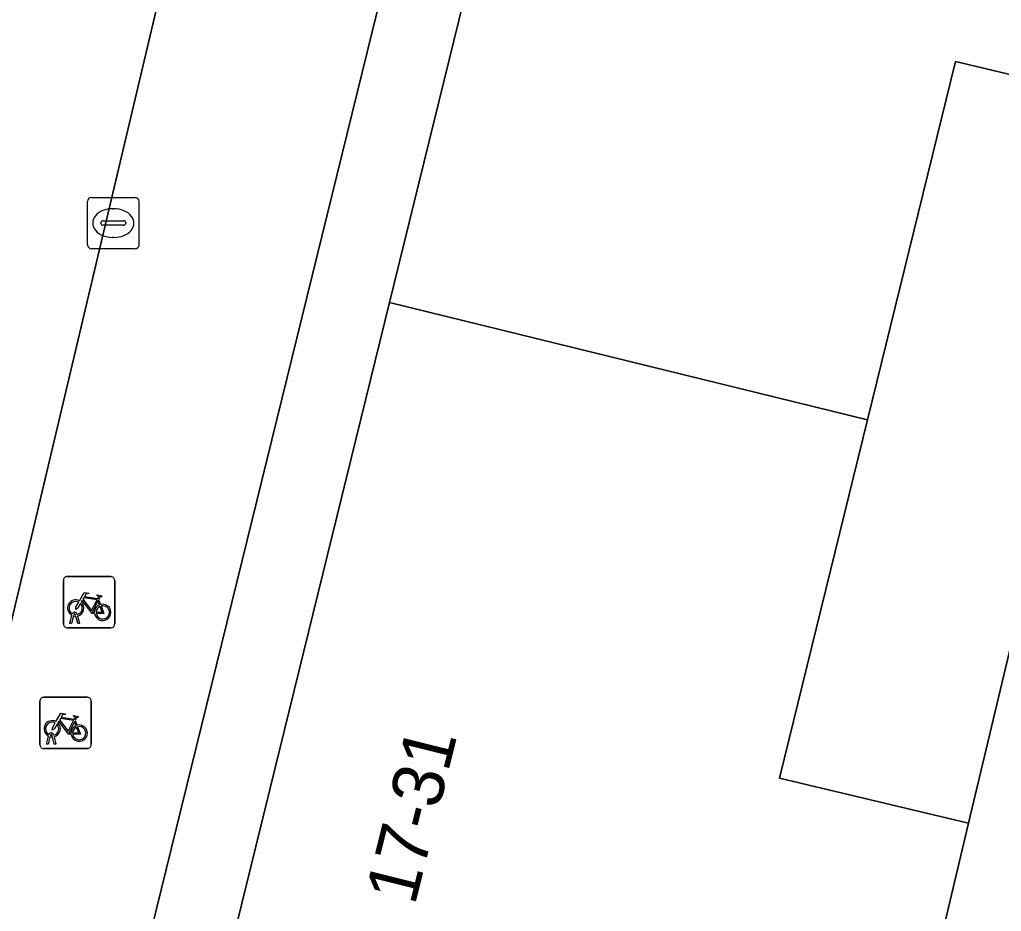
# Model space of a CAD drawing. Extents: x 162803 to 163818, y 381639 to 382475.
# Drawn here: x 163029.69 to 163048.82, y 382324.52 to 382341.9 of the extents above; entities that cross this region are included whole.
import ezdxf

# ---------------------------------------------------------------- set-up
doc = ezdxf.new("R2010")
doc.units = 0
for name, color, linetype in [('IMGEO_Erf', 7, 'Continuous'), ('IMGEO_Fietsenrek', 7, 'Continuous'), ('IMGEO_Kolk', 7, 'Continuous'), ('IMGEO_Pand', 7, 'Continuous'), ('IMGEO_Pand_nummerreeks', 7, 'Continuous'), ('IMGEO_Rijbaan_lokaal_gesloten', 7, 'Continuous'), ('IMGEO_Voetpad_open', 7, 'Continuous')]:
    doc.layers.add(name, color=color, linetype=linetype)

msp = doc.modelspace()

# ---------------------------------------------------------------- linework, layer by layer
at = {"layer": 'IMGEO_Erf'}
msp.add_lwpolyline([(163051.523, 382340.227), (163047.931, 382341.085), (163046.216, 382334.103), (163044.5, 382327.12), (163048.185, 382326.24)], close=True, dxfattribs=at)
at = {"layer": 'IMGEO_Fietsenrek'}
for p, q in [((163030.546, 382330.124), (163030.546, 382330.965)), ((163030.546, 382330.965), (163030.546, 382330.124)), ((163030.621, 382331.049), (163031.462, 382331.049)), ((163031.462, 382331.049), (163030.621, 382331.049)), ((163031.546, 382330.974), (163031.546, 382330.133)), ((163031.546, 382330.133), (163031.546, 382330.974)), ((163031.233, 382330.598), (163031.269, 382330.503)), ((163030.673, 382330.133), (163030.712, 382330.293)), ((163030.742, 382330.281), (163030.707, 382330.133)), ((163030.784, 382330.305), (163030.783, 382330.309)), ((163030.825, 382330.133), (163030.791, 382330.275)), ((163030.815, 382330.316), (163030.816, 382330.309)), ((163030.823, 382330.279), (163030.858, 382330.133)), ((163031.471, 382330.049), (163030.63, 382330.049)), ((163030.63, 382330.049), (163031.471, 382330.049)), ((163030.707, 382330.133), (163030.673, 382330.133)), ((163030.858, 382330.133), (163030.825, 382330.133)), ((163030.163, 382328.696), (163031.004, 382328.696)), ((163031.004, 382328.696), (163030.163, 382328.696)), ((163031.088, 382328.621), (163031.088, 382327.78)), ((163031.088, 382327.78), (163031.088, 382328.621)), ((163030.088, 382327.771), (163030.088, 382328.612)), ((163030.088, 382328.612), (163030.088, 382327.771)), ((163030.775, 382328.245), (163030.811, 382328.15)), ((163030.215, 382327.78), (163030.254, 382327.94)), ((163030.284, 382327.928), (163030.249, 382327.78)), ((163030.326, 382327.952), (163030.325, 382327.956)), ((163030.367, 382327.78), (163030.333, 382327.922)), ((163030.357, 382327.963), (163030.358, 382327.956)), ((163030.365, 382327.926), (163030.4, 382327.78)), ((163031.013, 382327.696), (163030.172, 382327.696)), ((163030.172, 382327.696), (163031.013, 382327.696)), ((163030.249, 382327.78), (163030.215, 382327.78)), ((163030.4, 382327.78), (163030.367, 382327.78))]:
    msp.add_line(p, q, dxfattribs=at)
for points in [[(163030.859, 382330.575), (163030.954, 382330.739), (163031.04, 382330.725), (163031.042, 382330.716), (163030.986, 382330.705), (163030.959, 382330.66), (163031.215, 382330.619)], [(163030.88, 382330.523), (163030.828, 382330.433), (163030.788, 382330.408), (163030.789, 382330.455), (163030.844, 382330.549)], [(163031.155, 382330.331), (163031.105, 382330.331), (163030.914, 382330.582), (163030.895, 382330.55)], [(163031.202, 382330.594), (163030.945, 382330.635), (163030.928, 382330.606), (163031.095, 382330.386), (163031.202, 382330.594)], [(163031.25, 382330.496), (163031.22, 382330.573), (163031.111, 382330.355), (163031.154, 382330.355)], [(163031.215, 382330.619), (163031.24, 382330.668), (163031.234, 382330.672), (163031.211, 382330.676), (163031.199, 382330.683), (163031.198, 382330.686), (163031.2, 382330.691), (163031.295, 382330.676), (163031.297, 382330.666), (163031.287, 382330.653), (163031.275, 382330.647), (163031.261, 382330.653), (163031.233, 382330.598)], [(163031.184, 382330.355), (163031.304, 382330.354), (163031.26, 382330.468)], [(163031.28, 382330.475), (163031.335, 382330.33), (163031.185, 382330.33)], [(163030.401, 382328.222), (163030.496, 382328.386), (163030.582, 382328.372), (163030.584, 382328.363), (163030.528, 382328.352), (163030.501, 382328.307), (163030.757, 382328.266)], [(163030.744, 382328.241), (163030.487, 382328.282), (163030.47, 382328.253), (163030.637, 382328.033), (163030.744, 382328.241)], [(163030.757, 382328.266), (163030.782, 382328.315), (163030.776, 382328.319), (163030.753, 382328.323), (163030.741, 382328.33), (163030.74, 382328.333), (163030.742, 382328.338), (163030.837, 382328.323), (163030.839, 382328.313), (163030.829, 382328.3), (163030.817, 382328.294), (163030.803, 382328.3), (163030.775, 382328.245)], [(163030.422, 382328.17), (163030.37, 382328.08), (163030.33, 382328.055), (163030.331, 382328.102), (163030.386, 382328.196)], [(163030.697, 382327.978), (163030.647, 382327.978), (163030.456, 382328.229), (163030.437, 382328.197)], [(163030.792, 382328.143), (163030.762, 382328.22), (163030.653, 382328.002), (163030.696, 382328.002)], [(163030.726, 382328.002), (163030.846, 382328.001), (163030.802, 382328.115)], [(163030.822, 382328.122), (163030.877, 382327.977), (163030.727, 382327.977)]]:
    msp.add_lwpolyline(points, dxfattribs=at)
for centre, radius, start, end in [((163030.624, 382330.971), 0.0779, 92.4484, 184.2845), ((163030.624, 382330.971), 0.0779, 92.4484, 184.2845), ((163031.468, 382330.971), 0.0779, 2.4484, 94.2845), ((163031.468, 382330.971), 0.0779, 2.4484, 94.2845), ((163030.786, 382330.434), 0.159, 62.6766, 242.1369), ((163030.786, 382330.434), 0.129, 63.3192, 238.903), ((163030.786, 382330.434), 0.159, 283.5766, 46.6042), ((163030.766, 382330.305), 0.0499, 12.8025, 158.6934), ((163030.786, 382330.434), 0.129, 283.6043, 43.4302), ((163031.313, 382330.35), 0.159, 113.3408, 178.3217), ((163031.313, 382330.35), 0.159, 187.0065, 105.7708), ((163031.313, 382330.35), 0.129, 113.923, 177.9556), ((163031.313, 382330.35), 0.129, 188.6715, 104.5883), ((163030.786, 382330.434), 0.159, 253.9967, 271.7867), ((163030.766, 382330.305), 0.0174, 12.8025, 163.4502), ((163030.786, 382330.434), 0.129, 253.415, 269.0204), ((163030.624, 382330.127), 0.0779, 182.4484, 274.2845), ((163030.624, 382330.127), 0.0779, 182.4484, 274.2845), ((163031.468, 382330.127), 0.0779, 272.4484, 4.2845), ((163031.468, 382330.127), 0.0779, 272.4484, 4.2845), ((163030.166, 382328.618), 0.0779, 92.4484, 184.2845), ((163030.166, 382328.618), 0.0779, 92.4484, 184.2845), ((163031.01, 382328.618), 0.0779, 2.4484, 94.2845), ((163031.01, 382328.618), 0.0779, 2.4484, 94.2845), ((163030.328, 382328.081), 0.159, 62.6766, 242.1369), ((163030.328, 382328.081), 0.129, 63.3192, 238.903), ((163030.328, 382328.081), 0.129, 283.6043, 43.4302), ((163030.328, 382328.081), 0.159, 283.5766, 46.6042), ((163030.855, 382327.997), 0.159, 113.3408, 178.3217), ((163030.855, 382327.997), 0.159, 187.0065, 105.7708), ((163030.855, 382327.997), 0.129, 113.923, 177.9556), ((163030.855, 382327.997), 0.129, 188.6715, 104.5883), ((163030.308, 382327.952), 0.0499, 12.8025, 158.6934), ((163030.328, 382328.081), 0.159, 253.9967, 271.7867), ((163030.308, 382327.952), 0.0174, 12.8025, 163.4502), ((163030.328, 382328.081), 0.129, 253.415, 269.0204), ((163030.166, 382327.774), 0.0779, 182.4484, 274.2845), ((163030.166, 382327.774), 0.0779, 182.4484, 274.2845), ((163031.01, 382327.774), 0.0779, 272.4484, 4.2845), ((163031.01, 382327.774), 0.0779, 272.4484, 4.2845)]:
    msp.add_arc(centre, radius, start, end, dxfattribs=at)
at = {"layer": 'IMGEO_Kolk'}
for p, q in [((163031.093, 382338.438), (163031.945, 382338.438)), ((163031.018, 382337.512), (163031.018, 382338.364)), ((163031.506, 382338.218), (163031.531, 382338.218)), ((163032.019, 382338.364), (163032.019, 382337.512)), ((163031.277, 382337.932), (163031.277, 382337.944)), ((163031.715, 382337.895), (163031.317, 382337.895)), ((163031.32, 382337.981), (163031.718, 382337.981)), ((163031.761, 382337.944), (163031.761, 382337.932)), ((163031.529, 382337.658), (163031.504, 382337.658)), ((163031.945, 382337.438), (163031.093, 382337.438))]:
    msp.add_line(p, q, dxfattribs=at)
for points in [[(163031.093, 382338.438), (163031.945, 382338.438)], [(163031.018, 382337.512), (163031.018, 382338.364)], [(163032.019, 382338.364), (163032.019, 382337.512)], [(163031.945, 382337.438), (163031.093, 382337.438)]]:
    msp.add_lwpolyline(points, dxfattribs=at)
for centre, radius, start, end in [((163031.095, 382338.362), 0.0765, 91.552, 178.448), ((163031.095, 382338.362), 0.0765, 91.552, 178.448), ((163031.943, 382338.362), 0.0765, 1.552, 88.448), ((163031.943, 382338.362), 0.0765, 1.552, 88.448), ((163031.317, 382337.941), 0.0403, 85.8775, 175.7526), ((163031.314, 382337.931), 0.0366, 178.938, 274.7102), ((163031.718, 382337.938), 0.043, 264.8664, 352.4533), ((163031.722, 382337.943), 0.0386, 1.7309, 96.639), ((163031.095, 382337.514), 0.0765, 181.552, 268.448), ((163031.095, 382337.514), 0.0765, 181.552, 268.448), ((163031.943, 382337.514), 0.0765, 271.552, 358.448), ((163031.943, 382337.514), 0.0765, 271.552, 358.448)]:
    msp.add_arc(centre, radius, start, end, dxfattribs=at)
for centre, major_axis, ratio, start_param, end_param in [((163031.505, 382337.938), (-0.387, 0.002), 0.722429, 4.712389, 7.853982), ((163031.53, 382337.938), (-0.39, 0.002), 0.717154, 1.570796, 4.712389)]:
    msp.add_ellipse(centre, major_axis=major_axis, ratio=ratio, start_param=start_param, end_param=end_param, dxfattribs=at)
at = {"layer": 'IMGEO_Pand'}
for points in [[(163036.903, 382336.391), (163046.216, 382334.103), (163047.931, 382341.085), (163051.523, 382340.227), (163052.188, 382343.009), (163048.554, 382343.877), (163050.133, 382350.305), (163050.315, 382351.044), (163043.932, 382352.612), (163043.98, 382352.805), (163043.006, 382353.044), (163042.956, 382352.84), (163041.059, 382353.306)], [(163032.933, 382319.313), (163034.887, 382318.833), (163034.839, 382318.635), (163035.999, 382318.35), (163036.05, 382318.557), (163042.061, 382317.08), (163043.842, 382324.327), (163047.519, 382323.449), (163048.185, 382326.24), (163044.5, 382327.12), (163046.216, 382334.103), (163036.903, 382336.391), (163032.719, 382319.365)]]:
    msp.add_lwpolyline(points, close=True, dxfattribs=at)
at = {"layer": 'IMGEO_Rijbaan_lokaal_gesloten'}
msp.add_lwpolyline([(163019.503, 382289.487), (163025.206, 382312.391), (163025.226, 382312.668), (163027.594, 382322.046), (163027.611, 382322.091), (163035.219, 382354.192), (163036.585, 382363.359), (163035.23, 382371.584), (163024.715, 382327.217), (163020.941, 382328.112), (163019.833, 382323.527), (163015.341, 382304.711), (163011.407, 382289.212)], dxfattribs=at)
at = {"layer": 'IMGEO_Voetpad_open'}
for points in [[(163035.219, 382354.192), (163027.611, 382322.091)], [(163030.351, 382317.303), (163032.108, 382316.855), (163032.719, 382319.365), (163031.184, 382319.792), (163039.496, 382353.616)]]:
    msp.add_lwpolyline(points, dxfattribs=at)
for points in [[(163032.719, 382319.365), (163036.903, 382336.391), (163041.059, 382353.306), (163039.496, 382353.616), (163031.184, 382319.792)], [(163047.736, 382315.702), (163053.48, 382339.765), (163051.523, 382340.227), (163048.185, 382326.24), (163047.519, 382323.449), (163045.781, 382316.166)]]:
    msp.add_lwpolyline(points, close=True, dxfattribs=at)

# ---------------------------------------------------------------- texts
at = {"layer": 'IMGEO_Pand_nummerreeks'}
msp.add_text('17-31', height=1, rotation=75.9984, dxfattribs=at).set_placement((163037.393, 382324.62))

doc.saveas('drawing.dxf')
